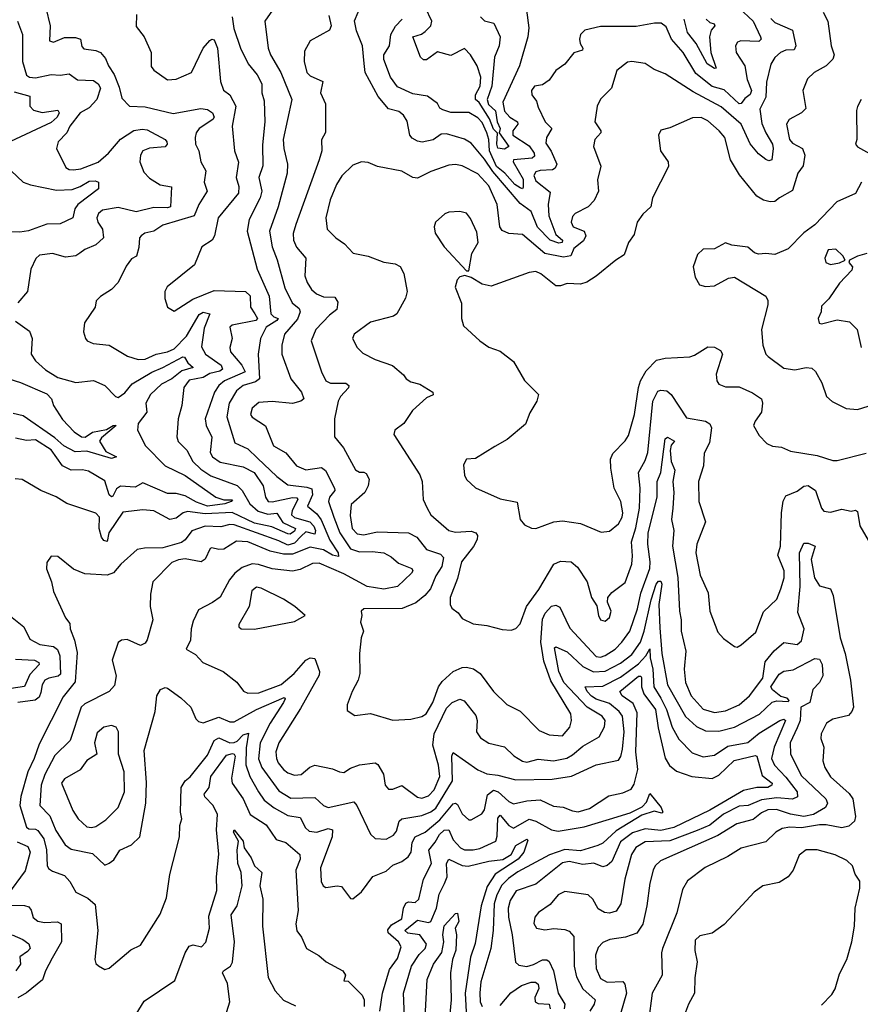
# Model space of a CAD drawing. Extents: x 1268547 to 1425625, y 515768 to 616754.
# Tile 491 of 507: x 1395134 to 1398898, y 594065 to 598472. Entities that reach past the tile are written whole.
import ezdxf

# ---------------------------------------------------------------- set-up
doc = ezdxf.new("R2010")
doc.units = 0

msp = doc.modelspace()

# ---------------------------------------------------------------- linework, layer by layer
at = {"layer": '0CON10XD'}
for points in [[(1398354.5, 598525), (1398418.9, 598465), (1398451.9, 598395), (1398454.2, 598385), (1398443.3, 598375), (1398362.9, 598377.1), (1398348.5, 598371.5), (1398339.2, 598355), (1398342.5, 598325), (1398381.6, 598265), (1398392, 598205), (1398411.2, 598155), (1398405, 598136.6), (1398380.9, 598119.1), (1398365, 598096.4), (1398355, 598095.9), (1398288.5, 598158.5), (1398235, 598172.6), (1398161.6, 598231.6), (1398105, 598325.3), (1398053.2, 598385), (1398029.4, 598439.4), (1398006.9, 598456.9), (1397977.1, 598457.1), (1397895, 598440.9), (1397735, 598441.9), (1397665, 598424.4), (1397645, 598406.2), (1397641.4, 598385), (1397644.2, 598365), (1397655.8, 598345), (1397653.8, 598336.2), (1397615, 598324.2), (1397575, 598272.9), (1397535, 598244), (1397505, 598200.8), (1397475, 598180), (1397438.8, 598175), (1397425.7, 598155), (1397427.1, 598135), (1397447.9, 598107.9), (1397455, 598080), (1397486.7, 598015), (1397516.2, 597985), (1397492.2, 597945), (1397489.3, 597919.3), (1397513.6, 597883.6), (1397539.3, 597825), (1397532.4, 597807.6), (1397519.8, 597800.2), (1397465, 597797.4), (1397445, 597790.5), (1397436.2, 597775), (1397445, 597751.2), (1397509.9, 597699.9), (1397500.4, 597645), (1397504.1, 597594.1), (1397535, 597510.7), (1397564.4, 597485), (1397563.1, 597475), (1397548.4, 597471.6), (1397509, 597485), (1397453.3, 597543.3), (1397423.9, 597613.9), (1397375, 597648.6), (1397252.6, 597792.6), (1397215, 597848), (1397155, 597919.3), (1397125, 597936.6), (1397045, 597961.5), (1397020.5, 597959.5), (1396985, 597934.5), (1396936, 597924), (1396915, 597927.7), (1396891.2, 597941.2), (1396880.9, 597955), (1396868.3, 598018.3), (1396853.1, 598045), (1396831.3, 598061.3), (1396785, 598073.1), (1396738.5, 598128.5), (1396680.8, 598235), (1396676.3, 598276.3), (1396669.3, 598355), (1396641.5, 598421.5), (1396633.3, 598466.7), (1396682.9, 598585)], [(1395250.5, 598525), (1395270.3, 598445), (1395267.8, 598377.8), (1395285, 598371.5), (1395335, 598392.9), (1395383, 598393), (1395405.6, 598385), (1395412.5, 598352.5), (1395421.2, 598341.2), (1395475, 598334.3), (1395495.5, 598325.5), (1395518.8, 598298.8), (1395531.8, 598265), (1395557.3, 598227.3), (1395580, 598170), (1395591.3, 598121.3), (1395625.6, 598085.6), (1395695, 598082.2), (1395821.7, 598051.7), (1395945, 598074.9), (1395975, 598069.6), (1395996.5, 598055), (1396004.8, 598035), (1395998.5, 598025), (1395937.2, 597985), (1395923.8, 597965), (1395919.8, 597945), (1395920.9, 597915), (1395935.5, 597885), (1395944.6, 597835), (1395967.1, 597795), (1395960.3, 597745), (1395974, 597705), (1395935.3, 597645), (1395915, 597594.7), (1395775, 597551.6), (1395734.3, 597525.7), (1395693.8, 597516.2), (1395677.1, 597505), (1395670, 597495), (1395668, 597452), (1395656.9, 597413.1), (1395635, 597401.2), (1395611.1, 597368.9), (1395574.2, 597295), (1395545.6, 597264.4), (1395495, 597233.1), (1395476.8, 597213.2), (1395472, 597185), (1395424.2, 597115), (1395420, 597075), (1395428, 597045), (1395436.2, 597035), (1395463.1, 597023.1), (1395535, 597015.3), (1395616.2, 596966.2), (1395665, 596950.5), (1395695, 596952.9), (1395744.8, 596975.2), (1395795, 596985.1), (1395825, 596998), (1395881.2, 597055), (1395937, 597153), (1395955, 597162.1), (1395985.5, 597155.5), (1395959.5, 597090.5), (1395948.1, 597008.1), (1395965.5, 596975.5), (1396035.6, 596925), (1396042.3, 596907.7), (1396030.8, 596899.2), (1395985, 596888.4), (1395955, 596870.6), (1395892.3, 596857.7), (1395869.1, 596825), (1395860.3, 596745), (1395844.2, 596685), (1395837.7, 596605), (1395843.9, 596583.9), (1395882.7, 596545), (1395909.5, 596495), (1395945, 596459.8), (1395990.5, 596430.5), (1396107.6, 596387.6), (1396130.6, 596365), (1396164.3, 596305), (1396201.8, 596271.8), (1396245, 596258.4), (1396285, 596263.1), (1396311.9, 596221.9), (1396368.3, 596195), (1396365, 596182.6), (1396345, 596169), (1396335, 596170.7), (1396262.4, 596202.4), (1396185, 596218.4), (1396085, 596266.2), (1395965, 596260.1), (1395885, 596271.2), (1395865.2, 596264.8), (1395835, 596241.3), (1395805.9, 596234.1), (1395735, 596273.9), (1395685, 596277.4), (1395595, 596268), (1395533.3, 596175), (1395525, 596136.9), (1395510.2, 596140.2), (1395500.4, 596155), (1395490.4, 596195), (1395491.5, 596245), (1395475, 596262.5), (1395345, 596306), (1395296.9, 596336.9), (1395229.2, 596365), (1395145, 596413.6), (1395113.7, 596416.3)], [(1397197, 598485), (1397215, 598466.2), (1397256.4, 598456.4), (1397285.4, 598395), (1397281.2, 598355), (1397260.2, 598305), (1397247.5, 598175), (1397227.8, 598115), (1397232.5, 598092.5), (1397265, 598063.3), (1397271.8, 598015), (1397285.5, 597985), (1397281.2, 597965), (1397323.9, 597905), (1397305, 597892.6), (1397275, 597897.6), (1397270.6, 597915), (1397273.9, 597963.9), (1397255, 597981.8), (1397237.8, 598027.8), (1397190.8, 598100.8), (1397175.1, 598115.1), (1397175.1, 598135), (1397195.6, 598175), (1397198.2, 598215), (1397183, 598265), (1397152.2, 598315), (1397125, 598342.5), (1397065, 598311.1), (1397005, 598328.8), (1396955, 598291.6), (1396941.7, 598291.7), (1396928.8, 598305), (1396894.4, 598395), (1396933.1, 598406.9), (1396950.3, 598419.7), (1396974.6, 598445), (1396979.1, 598465), (1396950.4, 598525)], [(1395656.9, 598495), (1395655, 598441.2), (1395691.2, 598395), (1395721.9, 598325), (1395722.8, 598262.8), (1395735, 598246), (1395795, 598202.5), (1395835, 598205.5), (1395903.3, 598235), (1395955, 598343.8), (1395985, 598378.5), (1395995, 598384.5), (1396005, 598381.9), (1396019.1, 598345), (1396032.9, 598195), (1396047.1, 598157.1), (1396075.3, 598135.3), (1396101.3, 598085), (1396084.6, 597995), (1396095.4, 597885), (1396114, 597834), (1396103.9, 597765), (1396115.4, 597724.6), (1396114, 597695), (1396023.1, 597585), (1396005.5, 597505), (1395995.6, 597485), (1395950, 597455), (1395916, 597374), (1395793.6, 597276.4), (1395784.1, 597255), (1395783.4, 597223.4), (1395795.5, 597185.5), (1395825, 597168), (1395908.7, 597221.3), (1396005, 597259.7), (1396145, 597256), (1396166.1, 597236.1), (1396167.1, 597185), (1396186.6, 597155), (1396198.5, 597135), (1396190.9, 597125), (1396085.7, 597104.3), (1396074.2, 597095), (1396084.6, 597044.6), (1396075.4, 597005), (1396077.5, 596985), (1396129.1, 596925), (1396143.4, 596895), (1396050.5, 596855), (1396025.7, 596834.3), (1396005.9, 596804.1), (1395964.2, 596685), (1395968.8, 596655), (1395993.9, 596603.9), (1395987.4, 596535), (1395997.2, 596515), (1396031.9, 596491.9), (1396135, 596470), (1396183.1, 596445), (1396224.3, 596385), (1396234.3, 596334.3), (1396245.8, 596315.8), (1396265, 596313.3), (1396355, 596333.1), (1396375, 596332.3), (1396379.3, 596325), (1396354, 596275), (1396351.1, 596255), (1396365, 596243.2), (1396433.3, 596225), (1396451.1, 596205), (1396458.7, 596185), (1396455, 596168.9), (1396415, 596179.4), (1396395, 596160.3), (1396365, 596128.1), (1396335, 596119.2), (1396295, 596138.8), (1396095, 596210.5), (1396075, 596212.9), (1396035, 596201.8), (1395965, 596204.8), (1395905, 596184.2), (1395875, 596143.8), (1395857.9, 596132.1), (1395775, 596108.1), (1395693.3, 596106.7), (1395660, 596100), (1395586.9, 596035), (1395553.7, 595996.3), (1395525, 595985.5), (1395425, 595991.9), (1395375, 596012.2), (1395305, 596068.6), (1395275, 596070), (1395255, 596042.5), (1395253.2, 596013.2), (1395275.8, 595955), (1395285, 595912.5), (1395339.4, 595795), (1395358.8, 595768.8), (1395360.4, 595745), (1395380, 595695), (1395390.6, 595639.4), (1395382.6, 595507.4), (1395328.3, 595441.7), (1395220.7, 595229.3), (1395198.9, 595165), (1395170, 595105), (1395139, 594995), (1395135.2, 594955), (1395165, 594857.8), (1395175, 594850.6), (1395205, 594849.3), (1395215, 594843.2), (1395242.1, 594805), (1395253.5, 594756.5), (1395256.2, 594686.2), (1395262.8, 594672.8), (1395280.6, 594660.6), (1395335, 594641.1), (1395358.1, 594615), (1395385, 594567.1), (1395439.1, 594539.1), (1395471.2, 594511.2), (1395484.1, 594395), (1395470.6, 594265), (1395475, 594247.5), (1395486.7, 594236.7), (1395515, 594220), (1395535, 594226.7), (1395630.9, 594309.1), (1395675, 594330), (1395762.2, 594467.8), (1395791.7, 594541.7), (1395806.5, 594645), (1395848.9, 594815), (1395850.8, 594865), (1395859.2, 594895), (1395854.2, 594925), (1395856.7, 595035), (1395874.4, 595065), (1395896.7, 595083.2), (1395975, 595180), (1396005, 595245.3), (1396025, 595257), (1396075, 595235.2), (1396095, 595235.9), (1396108, 595242), (1396135, 595271.6), (1396159, 595279), (1396147.7, 595212.3), (1396146.2, 595136.2), (1396164.9, 595084.9), (1396203.4, 595015)], [(1396085.2, 598485), (1396093, 598433), (1396123.3, 598345), (1396156.4, 598275), (1396197.6, 598225), (1396217.5, 598185), (1396218.4, 598145), (1396229, 598109), (1396231.6, 598015), (1396221.5, 597911.5), (1396222.3, 597817.7), (1396204.2, 597765), (1396218.4, 597705), (1396210, 597675), (1396161.7, 597578.3), (1396151.8, 597525), (1396197.5, 597355), (1396251.2, 597235), (1396258.1, 597155), (1396271.8, 597141.8), (1396290.8, 597135), (1396285.7, 597125), (1396238.1, 597095), (1396212.2, 597045), (1396202.2, 596975), (1396208.1, 596865), (1396189.3, 596850.7), (1396134.6, 596835), (1396105, 596810.3), (1396072.5, 596755), (1396062, 596695), (1396097.4, 596577.4), (1396155, 596551.4), (1396199.1, 596509.1), (1396285, 596427.4), (1396335, 596389.2), (1396419.8, 596379.8), (1396441.5, 596371.5), (1396444.9, 596345), (1396423.3, 596295), (1396465, 596259.6), (1396483.7, 596233.7), (1396522.8, 596142.8), (1396559.4, 596085), (1396560.9, 596069.1), (1396535, 596074.6), (1396495, 596099.7), (1396435, 596111), (1396355, 596079.9), (1396315, 596080.1), (1396255, 596093.7), (1396155, 596135.5), (1396105, 596137.4), (1396048.3, 596101.7), (1396025, 596100.4), (1395995, 596108.6), (1395986.7, 596105), (1395965, 596057.1), (1395946.2, 596045), (1395875, 596058), (1395845, 596054), (1395815, 596041.6), (1395729.5, 595955), (1395719.8, 595899.8), (1395718.5, 595845), (1395729.5, 595785), (1395705, 595696.2), (1395695, 595681.2), (1395675, 595671.2), (1395615, 595697.9), (1395590, 595695), (1395575.5, 595684.5), (1395548.5, 595605), (1395565.4, 595535), (1395558.9, 595491.1), (1395535, 595464.6), (1395425, 595409.7), (1395409.3, 595395), (1395360.5, 595245), (1395291.5, 595178.5), (1395246.2, 595093.8), (1395230, 595045), (1395223.5, 594955), (1395269, 594909), (1395295, 594842.2), (1395338, 594778), (1395365, 594758.9), (1395459.7, 594739.8), (1395515, 594688), (1395535, 594695.7), (1395555, 594710.8), (1395582, 594755), (1395635, 594778.8), (1395671.4, 594815), (1395698.2, 594965), (1395702.3, 595057.7), (1395691.3, 595201.3), (1395740, 595375), (1395748.7, 595445), (1395765, 595474.4), (1395785, 595482.5), (1395795, 595479.2), (1395855, 595436.7), (1395900, 595395), (1395922.3, 595342.3), (1395935, 595330.8), (1395955, 595325.3), (1396025, 595349.3), (1396075, 595328.6), (1396095, 595329.5), (1396195, 595383.8), (1396317.5, 595437.5), (1396322.1, 595432.1), (1396315.9, 595415), (1396255, 595323.4), (1396210.6, 595235), (1396203, 595163), (1396218.3, 595125), (1396295, 595020), (1396347.8, 594987.8), (1396455, 594990.4), (1396495, 594954.4), (1396515, 594946.2), (1396630.4, 594970.4), (1396643.6, 594955), (1396705, 594825.7), (1396726.2, 594806.2), (1396775, 594803.2), (1396808.2, 594821.8), (1396820.9, 594839.1), (1396833.7, 594885), (1396845, 594895.4), (1396935, 594910.5), (1396975, 594926.2), (1396997.4, 594942.6), (1397072.5, 595065), (1397069.6, 595175), (1397075, 595191.9), (1397185, 595113.8), (1397225, 595096.4), (1397275, 595091), (1397355, 595069.8), (1397517.9, 595072.1), (1397604.4, 595085.6), (1397715, 595135.9), (1397815, 595157.5), (1397826.5, 595173.5), (1397834, 595206), (1397840.3, 595285), (1397833, 595355), (1397819, 595375), (1397775, 595411.1), (1397715, 595431.1), (1397695, 595443.6), (1397674.8, 595465), (1397665.7, 595485), (1397745, 595489.3), (1397825, 595528.3), (1397905, 595589.4), (1397937.2, 595625), (1397955, 595655.4), (1397957.2, 595615), (1397969, 595565), (1397973.5, 595485), (1398004.8, 595435), (1398031, 595385), (1398055, 595304.5), (1398085, 595252.1), (1398145, 595190), (1398195, 595172.6), (1398245, 595180.3), (1398305, 595220.5), (1398395, 595237), (1398445, 595278.4), (1398537.5, 595335), (1398555, 595341.5), (1398563.6, 595335), (1398512.4, 595215), (1398501.2, 595165), (1398513.8, 595135), (1398565, 595082.1), (1398616.1, 595015), (1398616.2, 594993.8), (1398595, 594982.9), (1398525, 594988.6), (1398455, 594980.6), (1398395.4, 594954.6), (1398355, 594951.9), (1398285, 594915.1), (1398225, 594867.2), (1398167.6, 594842.4)], [(1396265.6, 598515), (1396231.8, 598465), (1396246.1, 598345), (1396256.9, 598315), (1396303.5, 598235), (1396352.1, 598115), (1396313.8, 597935), (1396316.2, 597895), (1396332.5, 597825), (1396332.1, 597785), (1396291.8, 597635), (1396252.6, 597525), (1396264.8, 597454.8), (1396287.2, 597397.2), (1396321.5, 597271.5), (1396354, 597204), (1396385, 597179.1), (1396390.4, 597165), (1396377.8, 597132.2), (1396319.2, 597065), (1396307.8, 597015), (1396307.2, 596975), (1396348.6, 596865), (1396395.4, 596805), (1396406, 596775), (1396393.3, 596765), (1396355, 596753.5), (1396265, 596763.5), (1396205, 596758.6), (1396175, 596732.5), (1396167.5, 596705), (1396175, 596692.5), (1396233.9, 596653.9), (1396270.8, 596565), (1396325, 596533.5), (1396372.7, 596475), (1396415, 596457.5), (1396485, 596467.1), (1396504, 596454), (1396543.8, 596375), (1396545.3, 596365), (1396521.8, 596335), (1396516.4, 596315), (1396540.7, 596245), (1396568, 596175), (1396615, 596104.1), (1396655, 596089.8), (1396712.2, 596092.2), (1396765, 596085.3), (1396798, 596068), (1396829.7, 596039.7), (1396890, 596015), (1396894.4, 596005), (1396887.8, 595995), (1396825.5, 595935), (1396765, 595922.4), (1396689.4, 595935), (1396585, 595991.1), (1396475, 596039.3), (1396445, 596037.4), (1396389.2, 596010.9), (1396355, 596002.8), (1396265, 596013.5), (1396203.9, 596033.9), (1396175, 596036), (1396130.7, 596019.3), (1396097.8, 595995), (1396074.1, 595965), (1396032.2, 595887.8), (1395997.5, 595862.5), (1395935, 595830), (1395910.8, 595779.2), (1395901.2, 595745), (1395898.5, 595695), (1395878.8, 595655), (1395920.8, 595630.8), (1395954, 595594), (1396045.7, 595555), (1396106.3, 595506.3), (1396136.3, 595466.3), (1396155, 595457.2), (1396205, 595458.4), (1396305, 595495.6), (1396362.9, 595545), (1396414.5, 595605), (1396435, 595615.4), (1396455, 595612.5), (1396476.9, 595555), (1396475, 595538), (1396391.1, 595388.9), (1396294.2, 595235.8), (1396281.5, 595195), (1396283.9, 595165), (1396291.4, 595145), (1396315, 595116.3), (1396335, 595100.7), (1396365, 595089.7), (1396395, 595093.5), (1396433.4, 595126.6), (1396455, 595134.6), (1396535, 595118.8), (1396566.2, 595105), (1396585, 595102.5), (1396615, 595121.5), (1396655, 595136.2), (1396725.5, 595145.5), (1396737.5, 595137.5), (1396763.1, 595095), (1396770, 595045), (1396785, 595028.2), (1396805, 595027.1), (1396845, 595044.6), (1396915, 594991.6), (1396935, 594986.7), (1396965, 594997.5), (1396989.8, 595025), (1397015.6, 595085), (1397008.9, 595135), (1396983.8, 595225), (1396990, 595275), (1397045, 595389.7), (1397070.8, 595415), (1397105, 595430.4), (1397123.5, 595423.5), (1397177, 595357), (1397181.9, 595335), (1397179.7, 595285), (1397196.7, 595256.7), (1397235, 595233.1), (1397305, 595217.9), (1397346.2, 595176.2), (1397385, 595152.5), (1397405, 595149), (1397455, 595161.8), (1397525, 595154.3), (1397583.5, 595166.5), (1397609.2, 595180.8), (1397655, 595220.3), (1397728.7, 595261.3), (1397753.1, 595306.9), (1397755.7, 595335), (1397741.8, 595355), (1397675, 595394.3), (1397571, 595505), (1397547.6, 595555), (1397529.5, 595660.5), (1397535, 595665.4), (1397585, 595643.1), (1397655, 595576.7), (1397702.7, 595552.7), (1397755, 595556.4), (1397825, 595592.1), (1397875, 595630.4), (1397913.3, 595685), (1397930.4, 595735), (1397961.3, 595875), (1397983.4, 595945), (1397995, 595958.6), (1398005, 595958.5), (1398008.8, 595945), (1397996.2, 595853.8), (1398000.2, 595749.8), (1398009.2, 595635), (1398034.4, 595495), (1398115, 595352.4), (1398165, 595307.9), (1398205, 595289.5), (1398265, 595287.7), (1398335, 595305.7), (1398447.2, 595362.8), (1398503.2, 595416.8), (1398525, 595423.5), (1398575, 595420.6), (1398578.9, 595425), (1398570.6, 595435), (1398542.4, 595442.4), (1398505, 595472.3), (1398497.6, 595485), (1398535, 595542.9), (1398555, 595555.2), (1398597.6, 595562.4), (1398695, 595612.5), (1398715, 595610), (1398727.1, 595585), (1398730.5, 595535), (1398715, 595505.7), (1398686.2, 595473.8), (1398671.6, 595415), (1398632.1, 595395), (1398629.6, 595335), (1398615, 595301.5)], [(1396518.8, 598491.2), (1396528, 598445), (1396521.2, 598425), (1396435, 598378), (1396408.8, 598331.2), (1396407.1, 598285), (1396419.6, 598235), (1396435, 598220.8), (1396491.4, 598195), (1396481.5, 598145), (1396503.2, 598095), (1396502.7, 597967.3), (1396485.7, 597934.3), (1396486.7, 597885), (1396474.4, 597845), (1396369.7, 597555), (1396358.4, 597515), (1396359.7, 597485), (1396374, 597454), (1396414.6, 597405), (1396410.4, 597325), (1396421.1, 597295), (1396441.1, 597265), (1396463.3, 597245), (1396495, 597232), (1396545, 597229.6), (1396557.8, 597207.8), (1396553.3, 597175), (1396520.6, 597149.4), (1396460.4, 597085), (1396439.1, 597035), (1396485.4, 596895), (1396505, 596855.7), (1396525.4, 596845.4), (1396594.7, 596844.7), (1396608.1, 596835), (1396606, 596824), (1396569.7, 596785), (1396560, 596765), (1396544.1, 596685), (1396543.3, 596605), (1396584.5, 596555), (1396637.6, 596457.6), (1396655, 596446), (1396675, 596447.1), (1396685, 596441.4), (1396698.9, 596415), (1396694.6, 596385), (1396679.2, 596355), (1396618.4, 596301.6), (1396613, 596253), (1396623, 596195), (1396645, 596170), (1396675, 596165.8), (1396735, 596180.2), (1396875.2, 596175.2), (1396912.1, 596155), (1396955, 596100.4), (1397018.9, 596078.9), (1397031.2, 596065), (1397024.8, 596025), (1396997.5, 595982.5), (1396973.3, 595925), (1396948.6, 595895), (1396908.5, 595861.5), (1396846.2, 595836.2), (1396675, 595835.6), (1396662.5, 595825), (1396666.2, 595805), (1396660, 595775), (1396672.9, 595735), (1396663.6, 595705), (1396655.8, 595635), (1396657.1, 595545), (1396650, 595515), (1396622.9, 595465), (1396600, 595405), (1396600.5, 595380.5), (1396635, 595358), (1396705, 595366.9), (1396805, 595336.2), (1396885, 595340.4), (1396935, 595352.6), (1396953.5, 595365), (1396983.7, 595415), (1397008.9, 595485), (1397025, 595510), (1397075, 595554.7), (1397115, 595572), (1397135, 595574.1), (1397166.5, 595566.5), (1397195.6, 595545.6), (1397256, 595465), (1397315, 595407.1), (1397375, 595377.1), (1397460.5, 595290.5), (1397505, 595271.2), (1397565, 595266.2), (1397596.9, 595305), (1397604.2, 595335), (1397602.1, 595365), (1397512, 595512), (1397481.2, 595601.2), (1397467.6, 595685), (1397475, 595789.2), (1397487.5, 595815), (1397515, 595846.8), (1397535, 595851.8), (1397552.6, 595842.6), (1397579.4, 595785), (1397597.7, 595747.7), (1397715, 595621.9), (1397735, 595618.2), (1397755, 595625.7), (1397799.7, 595655), (1397830.9, 595685), (1397866, 595735), (1397900.4, 595835), (1397915.1, 595905), (1397955.7, 596015), (1397957.8, 596045), (1397946.3, 596125), (1397948.5, 596175), (1397988.9, 596335), (1397988.1, 596405), (1398004.5, 596445.5), (1398025, 596596.2), (1398035, 596603.5), (1398066.7, 596585), (1398051.9, 596568.1), (1398047, 596543), (1398051.2, 596495), (1398067.6, 596455), (1398058.5, 596405), (1398063.6, 596355), (1398058.4, 596285), (1398052.3, 596235), (1398062.8, 596185), (1398056.6, 596115), (1398081.3, 595975), (1398088, 595825), (1398096.6, 595785), (1398095.4, 595734.6), (1398116.6, 595645), (1398109.7, 595565), (1398115.7, 595505), (1398140.3, 595445), (1398195, 595385.3), (1398245, 595371), (1398295, 595378.6), (1398355, 595404.8), (1398401.9, 595445), (1398461.7, 595525), (1398472.6, 595597.4), (1398512.9, 595647.1), (1398555, 595683.9), (1398615, 595674.6), (1398635, 595691.9), (1398646.5, 595745), (1398618.4, 595818.4), (1398628.5, 595935), (1398626.6, 596085), (1398645, 596128.6), (1398665, 596128.2), (1398695.5, 596115.5), (1398677.4, 596055), (1398693.7, 595973.7), (1398715, 595938.1), (1398764.4, 595924.4), (1398777.1, 595895), (1398807.5, 595705), (1398830.6, 595635), (1398854.7, 595515), (1398867.5, 595395), (1398860.5, 595375), (1398845, 595357.8), (1398775, 595340.6), (1398746.2, 595323.8), (1398723.5, 595275), (1398721.1, 595255), (1398734.5, 595215), (1398730, 595155), (1398738.8, 595125), (1398765, 595082.9), (1398848.1, 595008.1), (1398864.1, 594985), (1398876.9, 594905), (1398871.5, 594885), (1398847.5, 594862.5), (1398815, 594854.8), (1398745, 594868), (1398715, 594867.7), (1398635, 594853.9), (1398583, 594857), (1398547.8, 594852.2), (1398520.6, 594835), (1398475, 594791.3), (1398365, 594763.4), (1398305, 594725.8), (1398202.8, 594677.2), (1398125, 594617.5), (1398101.5, 594578.5), (1398076.1, 594473.9), (1398012.5, 594315), (1398007.9, 594295), (1398011.5, 594195), (1397965.8, 594115), (1397949.6, 593989.6)], [(1398497.8, 598477.8), (1398515, 598459.3), (1398595.2, 598425.2), (1398609.6, 598355), (1398602.5, 598337.5), (1398565, 598335.8), (1398540.4, 598325), (1398515, 598302.9), (1398496.8, 598273.2), (1398478.2, 598191.8), (1398475.6, 598125), (1398448.8, 598071.2), (1398457.4, 598007.4), (1398475, 597965.6), (1398504.5, 597915), (1398508.2, 597895), (1398502, 597845), (1398489.3, 597840.7), (1398475, 597845.5), (1398441.6, 597871.6), (1398405.7, 597915.7), (1398364.8, 598005), (1398275, 598081.2), (1398149.1, 598149.1), (1398025, 598229.4), (1397975, 598249.2), (1397935, 598275.8), (1397875, 598285.6), (1397855, 598281.4), (1397807.8, 598245), (1397783.4, 598165), (1397735, 598115.7), (1397720.4, 598085), (1397710, 598015), (1397736.9, 597975), (1397735.6, 597965), (1397710, 597935), (1397703.3, 597905), (1397735.8, 597815.8), (1397721.9, 597755), (1397726.4, 597705), (1397707.1, 597662.9), (1397679.4, 597635), (1397622, 597605), (1397608.9, 597591.1), (1397604, 597565), (1397612.5, 597545), (1397661.5, 597525), (1397669.5, 597505), (1397658.1, 597481.9), (1397615, 597448.2), (1397601.7, 597415), (1397568.6, 597408.6), (1397485, 597425.2), (1397385, 597510), (1397325, 597514.3), (1397295, 597528), (1397284.5, 597545), (1397272.4, 597645), (1397235, 597728.2), (1397185, 597781.8), (1397115, 597817.3), (1397085, 597824), (1397055, 597821.1), (1396975, 597793.2), (1396915, 597762.2), (1396895, 597766), (1396845, 597794.6), (1396735.8, 597814.2), (1396695, 597833.1), (1396665, 597835.7), (1396625, 597820.6), (1396576.9, 597773.1), (1396552, 597735), (1396524.6, 597665), (1396505.5, 597585), (1396510.6, 597535), (1396550, 597495), (1396588.3, 597468.3), (1396626.9, 597426.9), (1396695, 597412.9), (1396765, 597387.1), (1396815, 597379.7), (1396837.3, 597367.3), (1396854.5, 597335.5), (1396868.5, 597255), (1396861.5, 597225), (1396823.1, 597155), (1396808, 597145), (1396705, 597118.2), (1396632, 597065), (1396623.8, 597045), (1396645.6, 597005), (1396669.8, 596979.8), (1396725, 596950.4), (1396804, 596924), (1396852.7, 596882.7), (1396865, 596863.8), (1396885, 596851.2), (1396925, 596840), (1396983.3, 596805), (1396985, 596793.3), (1396955, 596780), (1396892.3, 596722.3), (1396854.3, 596665), (1396813.8, 596635), (1396810, 596615), (1396925.6, 596435), (1396936.7, 596405), (1396940, 596325), (1396959.2, 596285), (1396975.6, 596255), (1397055.9, 596185.9), (1397085, 596178.4), (1397155, 596182.9), (1397175.8, 596175.8), (1397183.2, 596163.2), (1397182.4, 596145), (1397165.4, 596114.6), (1397112.8, 596045), (1397095, 595971.2), (1397060.8, 595885), (1397061.6, 595855), (1397068.5, 595838.5), (1397096.7, 595816.7), (1397115, 595792.3), (1397165, 595768), (1397225, 595760), (1397295, 595741.8), (1397335, 595740), (1397355, 595747.1), (1397375, 595767.1), (1397403.2, 595845), (1397458.1, 595921.9), (1397525.9, 596034.1), (1397555, 596047.5), (1397603.1, 596045), (1397631.1, 596021.1), (1397674.7, 595955), (1397694.5, 595885), (1397718.1, 595848.1), (1397725.7, 595805), (1397735, 595786.2), (1397755, 595780), (1397775, 595796), (1397782.5, 595825), (1397765.8, 595865), (1397767.5, 595885), (1397785, 595907.5), (1397845, 595952.9), (1397874.6, 596035), (1397878.3, 596071.7), (1397873, 596135), (1397893.1, 596196.9), (1397910, 596285), (1397913, 596375), (1397904.2, 596445), (1397935, 596498.9), (1397946.8, 596535), (1397968.9, 596765), (1397991.3, 596808.7), (1398005, 596813.8), (1398031.2, 596811.2), (1398051.8, 596795), (1398119.5, 596689.5), (1398205, 596674.7), (1398223.7, 596663.7), (1398232, 596645), (1398222.7, 596577.3), (1398198.8, 596531.2), (1398195.6, 596475), (1398173.4, 596405), (1398175.4, 596315), (1398204.3, 596225), (1398166.2, 596125), (1398162.2, 596085), (1398181.3, 595985), (1398216.7, 595906.7), (1398224.6, 595825), (1398260, 595730), (1398285, 595702), (1398335, 595666.7), (1398346.4, 595663.6), (1398365, 595673.3), (1398430.3, 595729.7), (1398465, 595821.4), (1398525, 595878.6), (1398542.5, 595925), (1398557, 595973), (1398557, 596005), (1398528.4, 596075), (1398540.5, 596115), (1398545.3, 596265), (1398553, 596317), (1398565, 596341.1), (1398615, 596361.2), (1398645, 596384.5), (1398665, 596387.1), (1398697.1, 596365), (1398725, 596286), (1398735, 596272.2), (1398765, 596267.9), (1398815, 596281.1), (1398857.7, 596272.3), (1398876.1, 596276.1), (1398885, 596270), (1398896.8, 596206.8), (1398944.4, 596125)], [(1397402.9, 598515), (1397413.3, 598435), (1397408.7, 598395), (1397372.6, 598265), (1397297.7, 598102.3), (1397305, 598062.5), (1397328.8, 598035), (1397363.2, 598015), (1397364.7, 598005), (1397341.9, 597975), (1397341.7, 597955), (1397415, 597908), (1397438, 597875), (1397438.6, 597861.4), (1397428.5, 597851.5), (1397344.8, 597845), (1397344.1, 597835), (1397387.7, 597757.7), (1397387.9, 597722.1), (1397385, 597715.6), (1397375, 597719.1), (1397350.7, 597735), (1397305.7, 597785.7), (1397269.1, 597815), (1397237.5, 597885), (1397234.7, 597935), (1397225, 597966.2), (1397205, 598011.2), (1397185, 598032.8), (1397145, 598057), (1397065, 598056), (1397028.2, 598068.2), (1397015.6, 598075.6), (1397005, 598096.9), (1396959.9, 598129.9), (1396895, 598139.4), (1396825, 598171.6), (1396795, 598214.2), (1396764.5, 598294.5), (1396764.4, 598315), (1396790, 598355), (1396796.2, 598405), (1396817.4, 598442.6), (1396847.3, 598475)], [(1398732.2, 598505), (1398752.5, 598465), (1398768.2, 598355), (1398780.4, 598315), (1398774.5, 598295), (1398745.2, 598264.8), (1398692.2, 598235), (1398662.4, 598207.6), (1398640.7, 598155), (1398654.4, 598075), (1398635.2, 598054.8), (1398580, 598025), (1398568.4, 598005), (1398581.5, 597935), (1398595, 597920), (1398639.6, 597895), (1398650.4, 597865), (1398641.7, 597818.3), (1398617.9, 597785), (1398595, 597706.9), (1398535.6, 597675), (1398515, 597657.5), (1398495, 597656.4), (1398464, 597664), (1398435, 597682.2), (1398357.2, 597777.2), (1398316.7, 597845), (1398291.1, 597945), (1398266.5, 597975), (1398215, 598019.1), (1398185, 598033.5), (1398146.7, 598033.3), (1398045, 597988), (1398005, 597978), (1397994.3, 597955), (1398003.1, 597885), (1398037.1, 597835), (1398040, 597815), (1397968.1, 597675), (1397960, 597635), (1397925, 597602), (1397899.2, 597565), (1397885, 597510), (1397859.4, 597475), (1397840.7, 597419.3), (1397804.1, 597395.9), (1397715, 597323.8), (1397673.4, 597296.6), (1397645, 597287.9), (1397585, 597290.5), (1397555, 597280.5), (1397535, 597281.1), (1397468.1, 597335), (1397445, 597344.5), (1397415, 597340.5), (1397245, 597279.2), (1397205, 597287.5), (1397155, 597317.5), (1397126.7, 597326.7), (1397105, 597321.2), (1397092.2, 597307.8), (1397084.4, 597275), (1397112.7, 597202.7), (1397112.9, 597135), (1397121.3, 597101.3), (1397194.5, 597034.5), (1397235, 597006), (1397285, 596988), (1397345, 596941.4), (1397395, 596856.2), (1397457.5, 596795), (1397450, 596765), (1397418.3, 596711.7), (1397398.6, 596661.4), (1397317.1, 596592.9), (1397261.2, 596561.2)], [(1395123.4, 598465), (1395146.7, 598405), (1395146, 598285), (1395164, 598224), (1395178, 598215), (1395205, 598212.2), (1395275, 598226.6), (1395315, 598223.1), (1395355, 598229.4), (1395392.9, 598202.9), (1395465, 598199.3), (1395485.3, 598185), (1395495.2, 598165), (1395479.7, 598115), (1395445, 598077.8), (1395405, 598054.5), (1395358.5, 597995), (1395345.6, 597965), (1395305.5, 597925), (1395298.6, 597895), (1395340.4, 597810.4), (1395355, 597801.5), (1395375, 597799.7), (1395408.1, 597805), (1395485, 597834.4), (1395532.2, 597875), (1395585, 597936.8), (1395645, 597975.6), (1395682.4, 597982.4), (1395705, 597979.3), (1395785, 597936.4), (1395792.9, 597925), (1395794.1, 597915), (1395785, 597902.2), (1395715, 597896.7), (1395685.5, 597885), (1395675.5, 597865), (1395671.5, 597835), (1395689.5, 597789.5), (1395715, 597761.9), (1395762.8, 597732.8), (1395813.2, 597723.2), (1395809.1, 597635), (1395795, 597629.6), (1395735, 597631.2), (1395655, 597612.4), (1395575, 597631.5), (1395505, 597619), (1395486.7, 597605), (1395478.9, 597585), (1395484.1, 597565), (1395505.2, 597535), (1395508.8, 597495), (1395475.2, 597464.8), (1395425, 597443.4), (1395403.7, 597426.3), (1395385, 597414.8), (1395338.5, 597408.5), (1395280, 597425), (1395222.7, 597417.3), (1395206.8, 597403.2), (1395183.3, 597355), (1395168.6, 597255), (1395125.6, 597204.4)], [(1398207.5, 598475), (1398225, 598460), (1398243.9, 598453.9), (1398246, 598445), (1398230.5, 598425), (1398223.3, 598395), (1398229.2, 598325), (1398252.5, 598255), (1398245, 598253.3), (1398212.2, 598275), (1398163.1, 598365), (1398124.8, 598415), (1398109.1, 598475)], [(1395109, 598149), (1395179.6, 598129.6), (1395179.7, 598085), (1395195, 598066.8), (1395235, 598056.3), (1395305, 598066.5), (1395311.1, 598055), (1395301.1, 598035), (1395275, 598012), (1395092.8, 597927.2)], [(1398902.5, 598115), (1398886.1, 598083.9), (1398881.2, 598065), (1398882.5, 597935), (1398876.2, 597915), (1398885, 597902.5), (1398992.8, 597842.8)], [(1395095, 597795.8), (1395149.4, 597745), (1395182.1, 597732.1), (1395299.2, 597709.2), (1395368.5, 597711.5), (1395405, 597724.6), (1395445, 597749), (1395471.1, 597751.1), (1395486.2, 597745), (1395486.9, 597715), (1395394.6, 597645), (1395381.3, 597625), (1395371.9, 597585), (1395315, 597558.1), (1395255, 597557.2), (1395173.3, 597526.7), (1395135, 597520.8), (1395085, 597522.9)], [(1398903.1, 597745), (1398876.1, 597693.9), (1398792.9, 597657.1), (1398695, 597553.5), (1398645, 597517.3), (1398575, 597445.7), (1398515, 597420.4), (1398475, 597425.7), (1398442.7, 597422.7), (1398425, 597428), (1398395, 597454), (1398322.6, 597462.6), (1398295, 597473.8), (1398245, 597446.9), (1398195, 597444.2), (1398168.6, 597421.4), (1398150, 597365), (1398159.1, 597319.1), (1398177.5, 597285), (1398205, 597277.1), (1398245, 597280), (1398308, 597315), (1398335, 597319.1), (1398475, 597233.8), (1398484.4, 597215), (1398483.6, 597195), (1398456.2, 597085), (1398462.2, 597015), (1398475.5, 596975.5), (1398485, 596964.2), (1398555, 596911.8), (1398605, 596904.8), (1398655.3, 596915.3), (1398681.8, 596911.8), (1398697.7, 596897.7), (1398726.3, 596846.3), (1398746.7, 596785), (1398772.9, 596762.9), (1398835, 596730.9), (1398885, 596727.5), (1399005, 596764.6)], [(1397145, 597347.5), (1397158.2, 597425), (1397186.7, 597475), (1397181.1, 597521.1), (1397152.8, 597582.8), (1397135, 597605.8), (1397105, 597613.1), (1397055, 597610.6), (1397037.6, 597602.4), (1396996, 597565), (1396989.2, 597545), (1396995, 597516.7), (1397035, 597455.6), (1397135, 597347.5), (1397145, 597347.5)], [(1398927.5, 597425), (1398885, 597413.3), (1398850, 597395), (1398847.5, 597385), (1398863.8, 597365), (1398859.7, 597350.3), (1398805, 597293.3), (1398757.3, 597222.7), (1398725, 597190), (1398723.3, 597165), (1398710, 597135), (1398713.6, 597113.6), (1398725, 597111.2), (1398795, 597128.6), (1398849.5, 597119.5), (1398884.5, 597085), (1398902.2, 597005)], [(1398765, 597376), (1398805, 597383.3), (1398830, 597395), (1398820, 597415), (1398788.8, 597445), (1398755, 597442.5), (1398738.6, 597405), (1398743.8, 597385), (1398765, 597376)], [(1395115, 597121.9), (1395177.5, 597077.5), (1395189.1, 597045), (1395184.5, 596975), (1395205, 596945.6), (1395250, 596905), (1395305, 596869.7), (1395385, 596848.1), (1395465, 596856.7), (1395515, 596834.2), (1395563.3, 596785), (1395575, 596780.8), (1395605, 596801.5), (1395637.9, 596842.1), (1395725, 596894.6), (1395775.5, 596914.5), (1395865, 596963.4), (1395871.3, 596961.3), (1395886.6, 596936.6), (1395910.8, 596915), (1395860.5, 596899.5), (1395815.2, 596864.8), (1395768.9, 596841.1), (1395719.8, 596795), (1395698.9, 596755), (1395702.9, 596715), (1395665, 596664), (1395661.5, 596635), (1395697.5, 596565), (1395785, 596474.4), (1395875, 596431.3), (1396012, 596335), (1396047.3, 596322.7), (1396087.4, 596322.6), (1396081.2, 596315), (1396052.5, 596305), (1395975, 596294.6), (1395925, 596312.8), (1395875, 596340.8), (1395835, 596350.8), (1395795, 596351.2), (1395685, 596398.8), (1395650.2, 596379.8), (1395585, 596384.7), (1395567.3, 596372.7), (1395550.3, 596339.8), (1395545, 596336), (1395534.9, 596344.9), (1395515, 596407.9), (1395441.6, 596451.6), (1395415, 596457.8), (1395365, 596456.2), (1395325, 596474.7), (1395275, 596546.7), (1395205, 596590.8), (1395165, 596588.6), (1395115, 596598.5)], [(1397261.2, 596561.2), (1397175, 596507.5), (1397134.2, 596505), (1397120.9, 596479.1), (1397125, 596433.8), (1397135, 596414.2), (1397175, 596376.7), (1397285, 596326.9), (1397361.7, 596311.7), (1397374.3, 596235), (1397395, 596211.2), (1397425.9, 596195.9), (1397445, 596194), (1397526.4, 596223.6), (1397565, 596228.2), (1397645, 596216.4), (1397738, 596178), (1397775, 596182), (1397815.2, 596214.8), (1397831.4, 596245), (1397834.3, 596265), (1397825.7, 596315), (1397796.2, 596375), (1397780.4, 596465), (1397779.4, 596505), (1397790.3, 596529.7), (1397845, 596586.7), (1397859.6, 596610.4), (1397886.5, 596705), (1397904.8, 596825), (1397914.2, 596855), (1397939.7, 596900.3), (1397985, 596947.7), (1398025, 596957.3), (1398135, 596963.6), (1398155, 596970), (1398215, 597008), (1398245, 597006), (1398271.7, 596991.7), (1398281.4, 596975), (1398252.5, 596885), (1398255.5, 596855.5), (1398265, 596840), (1398295, 596828.9), (1398355, 596828.2), (1398415, 596801.1), (1398455.7, 596775), (1398460.5, 596755), (1398455.4, 596714.6), (1398426.7, 596675), (1398420, 596655), (1398445, 596611.2), (1398480, 596575), (1398505, 596562.5), (1398545, 596558.6), (1398585, 596540), (1398705, 596521.8), (1398775, 596499.4), (1398795, 596499.2), (1398925, 596532.3)], [(1395085, 596863.7), (1395137.8, 596847.8), (1395255, 596796.8), (1395276.2, 596775), (1395284.5, 596744.5), (1395325, 596682.9), (1395377.6, 596627.6), (1395410, 596605), (1395427.3, 596602.7), (1395460, 596625), (1395523.1, 596636.9), (1395552, 596655), (1395565.5, 596655.5), (1395499.5, 596600.5), (1395491.1, 596585), (1395519.8, 596539.8), (1395566.7, 596515), (1395545, 596507.5), (1395435, 596540), (1395382.2, 596537.8)], [(1395382.2, 596537.8), (1395331.6, 596565), (1395291, 596601), (1395149, 596699), (1395105, 596709.6)], [(1396185, 595743.7), (1396365, 595778.1), (1396412.5, 595805), (1396366.2, 595845), (1396315, 595877.8), (1396215, 595928.1), (1396195, 595931.3), (1396173.9, 595915), (1396160.9, 595845), (1396115.5, 595765), (1396115.6, 595755), (1396126, 595745), (1396185, 595743.7)], [(1395069.8, 595819.8), (1395152.1, 595755), (1395178.6, 595698.6), (1395224.3, 595675), (1395285, 595666.7), (1395302.9, 595652.9), (1395314.3, 595625), (1395316.9, 595543.1), (1395306.2, 595533.8), (1395264.9, 595525.1), (1395246, 595515), (1395235.2, 595495), (1395229.1, 595460.9), (1395220.4, 595439.6), (1395203.6, 595426.4), (1395126, 595415)], [(1395115, 595609.3), (1395200, 595605), (1395218.8, 595595), (1395221.1, 595585), (1395179.6, 595540.4), (1395155, 595487.5), (1395095, 595478.1)], [(1396203.4, 595015), (1396228.2, 594978.2), (1396274, 594944), (1396335, 594909.6), (1396390.4, 594900.4), (1396413.4, 594855), (1396429.8, 594839.8), (1396465, 594835.7), (1396515, 594852.2), (1396535, 594845.6), (1396532.5, 594815), (1396481.1, 594675), (1396483.8, 594613.8), (1396492.9, 594595), (1396505, 594587.7), (1396555.5, 594595.5), (1396575, 594591.9), (1396615, 594538.8), (1396625, 594536.2), (1396665, 594568.6), (1396715, 594636.9), (1396775, 594660.9), (1396805, 594688.2), (1396845, 594704.6), (1396873.6, 594725), (1396886.9, 594745), (1396891.3, 594788.7), (1396905.5, 594814.5), (1396950.3, 594835), (1397015, 594890.8), (1397075, 594961.9), (1397085, 594965.3), (1397095, 594958.5), (1397115, 594917.9), (1397145, 594891.1), (1397155, 594890.6), (1397202.6, 594917.4), (1397214.8, 594935.2), (1397228.4, 595001.6), (1397255, 595022.8), (1397276.3, 595016.3), (1397325, 594971.9), (1397345, 594962.1), (1397405, 594976), (1397465, 594980.2), (1397525, 594951.5), (1397567.3, 594947.3), (1397610, 594930), (1397635, 594926.7), (1397685, 594941), (1397772, 594998), (1397835, 595011), (1397872.4, 595027.6), (1397885, 595050), (1397901.9, 595115), (1397893.6, 595195), (1397899.1, 595369.1), (1397881.6, 595411.6), (1397832.2, 595445), (1397820.6, 595465), (1397905, 595533.8), (1397915, 595533.5), (1397917.7, 595527.7), (1397918.2, 595485), (1397929.2, 595455), (1397980.8, 595385), (1397992.3, 595302.3), (1398025, 595166.7), (1398044.1, 595134.1), (1398075, 595108.7), (1398143.8, 595083.8), (1398234.2, 595075), (1398265, 595089.8), (1398334, 595156), (1398427.8, 595177.8), (1398435.2, 595175.2), (1398458.8, 595088.8), (1398503.9, 595055), (1398501.3, 595045), (1398484, 595035), (1398435, 595034.9), (1398375, 595022.1), (1398225, 594933.4), (1398063.7, 594856.3), (1398005, 594843.1), (1397935, 594849.4), (1397877.5, 594832.4), (1397825, 594792.5), (1397785, 594704), (1397765, 594685.9), (1397745, 594680.5), (1397705, 594695.7), (1397655, 594690.5), (1397595, 594703.4), (1397565, 594697.2), (1397445, 594602.3), (1397356.8, 594573.2), (1397330, 594530), (1397322, 594495), (1397322.2, 594455), (1397339, 594375), (1397354, 594254), (1397369.7, 594239.7), (1397404.3, 594234.3), (1397435, 594242.2), (1397475, 594264.3), (1397493.9, 594263.9), (1397505, 594256.2), (1397524, 594214), (1397545.2, 594115), (1397574.4, 594065), (1397571.3, 594045)], [(1395455, 594855.9), (1395475, 594860.6), (1395519.2, 594890.8), (1395575, 594945.5), (1395603.8, 595015), (1395601.6, 595105), (1395576.4, 595183.6), (1395576.5, 595285), (1395565.3, 595305.3), (1395545, 595313.1), (1395511.2, 595305), (1395480.3, 595279.7), (1395468.8, 595235), (1395478.8, 595185), (1395434.2, 595155.8), (1395405.2, 595114.8), (1395335, 595073.8), (1395320.8, 595055), (1395372.1, 594932.1), (1395395, 594894.5), (1395435, 594859.6), (1395455, 594855.9)], [(1398615, 595301.5), (1398584, 595235), (1398585.8, 595185), (1398635, 595086.9), (1398743.9, 594985), (1398750.8, 594965), (1398742.9, 594945), (1398688.9, 594915), (1398645, 594905.7), (1398585, 594916.2), (1398523.1, 594936.9), (1398483.5, 594935), (1398455, 594921.7), (1398418.8, 594891.2), (1398345, 594872.3), (1398259.7, 594820.3), (1398002.7, 594707.3), (1397979.1, 594685), (1397970.4, 594665), (1397955, 594606.7), (1397942.5, 594505), (1397925, 594423.1), (1397897.3, 594382.7), (1397846.2, 594365), (1397775.9, 594354.1), (1397745, 594340.9), (1397725, 594319.4), (1397712.4, 594285), (1397714.8, 594224.8), (1397735, 594180.9), (1397765, 594164.3), (1397835, 594166), (1397844.1, 594154.1), (1397851.1, 594115), (1397825, 594022.5)], [(1395595, 593924), (1395690.9, 594079.1), (1395828.9, 594171.1), (1395874.4, 594295), (1395892.5, 594325), (1395911.2, 594331.2), (1395948.3, 594321.7), (1395967.6, 594342.4), (1395984.5, 594405), (1395980.3, 594459.7), (1396015.9, 594574.1), (1396015.8, 594635), (1396026.3, 594736.3), (1396014.7, 594845), (1396019.3, 594915), (1396000, 594955), (1395963.4, 594993.4), (1395960.3, 595005), (1395982.6, 595035), (1395990.4, 595085), (1396060.6, 595179.4), (1396086.9, 595186.9), (1396095, 595184.7), (1396099.1, 595175), (1396082.8, 595077.2), (1396085, 595054.5), (1396135.2, 594985), (1396166.6, 594915), (1396237.3, 594867.3), (1396282.9, 594802.9), (1396325, 594788.8), (1396388.9, 594735), (1396390, 594715), (1396369.7, 594665), (1396380.8, 594485), (1396371.1, 594425), (1396375, 594393.8), (1396395.6, 594365), (1396418.8, 594315), (1396473.2, 594283.2), (1396506.2, 594255), (1396580.8, 594215), (1396593.3, 594195), (1396585, 594170), (1396605, 594167.5), (1396667.1, 594105), (1396677.1, 594085), (1396676, 594055)], [(1396745.9, 594034.1), (1396759.1, 594115), (1396790.2, 594219.8), (1396825, 594269.1), (1396842, 594322), (1396830.8, 594345), (1396783.9, 594385), (1396781.9, 594398.1), (1396798.9, 594421.1), (1396845, 594447.7), (1396852.2, 594495), (1396862.5, 594517.5), (1396875, 594522.6), (1396905, 594520), (1396921.2, 594535), (1396941.9, 594625), (1396977.3, 594695), (1396965.6, 594755), (1396995, 594790), (1397013.1, 594825), (1397035, 594844.8), (1397055, 594845.3), (1397075, 594801.1), (1397108.2, 594765), (1397125, 594756.5), (1397165, 594756.2), (1397195, 594762.2), (1397265.7, 594794.3), (1397272.5, 594817.5), (1397275, 594897.5), (1397285, 594911.2), (1397325, 594864.3), (1397345, 594853.5), (1397415, 594893.2), (1397445.5, 594884.5), (1397515.7, 594845.7), (1397545, 594839.3), (1397661.6, 594858.4), (1397775, 594893.1), (1397868.2, 594921.8), (1397920.8, 594949.1), (1397940.8, 594969.2), (1397955, 595008), (1398005.7, 594945), (1398013.8, 594925), (1398009.1, 594920.9), (1397975, 594928.6), (1397919.1, 594910.9), (1397805, 594841.6), (1397745, 594786.2), (1397722.5, 594775), (1397645, 594751.8), (1397575, 594757.6), (1397506.7, 594733.3), (1397365, 594658.3), (1397322.4, 594627.6), (1397292.8, 594597.2), (1397270.6, 594555), (1397258.1, 594515), (1397254.4, 594395), (1397243.3, 594315), (1397199.3, 594165), (1397193.9, 594116.1), (1397196.2, 594075), (1397204.8, 594054.8)], [(1396027.6, 593922.4), (1396074.8, 594075), (1396065, 594158), (1396041.6, 594205), (1396046.5, 594215), (1396077.7, 594235), (1396086.5, 594253.5), (1396095.4, 594345), (1396080.7, 594465), (1396108.3, 594505), (1396130, 594595), (1396125.6, 594655), (1396110, 594695), (1396107.8, 594755), (1396113.2, 594795), (1396091.4, 594835), (1396095, 594845.4), (1396105, 594832.9), (1396135, 594795.4), (1396139.7, 594765), (1396170.1, 594720.1), (1396185, 594684.5), (1396218, 594655), (1396209.6, 594595), (1396222.9, 594535), (1396220.8, 594415), (1396246.2, 594185), (1396277.7, 594125), (1396315, 594083.5), (1396368.3, 594058.3)], [(1398167.6, 594842.4), (1398045, 594796.8), (1397935, 594791.9), (1397893.2, 594766.8), (1397873.9, 594735), (1397843.8, 594625), (1397826.2, 594515), (1397805, 594481.5), (1397775, 594472.3), (1397752, 594475), (1397725, 594491.8), (1397700.4, 594535), (1397680, 594555), (1397575, 594569.5), (1397545, 594554.5), (1397509.3, 594510.7), (1397456.9, 594475), (1397440, 594455), (1397436.6, 594426.6), (1397448.8, 594405), (1397485, 594398.2), (1397525.4, 594404.6), (1397575, 594400), (1397595, 594391.9), (1397615, 594368), (1397616.7, 594235), (1397627.7, 594187.7), (1397655, 594134.6), (1397711.1, 594085), (1397707.1, 594065), (1397686.7, 594033.3)], [(1395122.1, 594792.1), (1395170.8, 594770.8), (1395181.2, 594745), (1395158.1, 594661.9), (1395079.2, 594555)], [(1396859, 593975), (1396852.6, 594115), (1396888.8, 594235), (1396923.1, 594286.9), (1396950, 594315), (1396956, 594334), (1396925.3, 594375.3), (1396872.5, 594382.5), (1396857.9, 594395), (1396915, 594440.9), (1396965, 594430.2), (1396975, 594436), (1397000.9, 594495), (1397013, 594557), (1397035.9, 594605), (1397048.2, 594635), (1397045.2, 594694.8), (1397055, 594714.6), (1397115, 594686), (1397142.8, 594682.8), (1397234.4, 594705.6), (1397296.7, 594713.3), (1397335.4, 594734.6), (1397356.2, 594775), (1397405, 594803.3), (1397408.8, 594798.8), (1397391.5, 594745), (1397366.5, 594715), (1397262.5, 594647.5), (1397227.5, 594592.5), (1397201, 594505), (1397173.1, 594336.9), (1397152, 594275), (1397128.2, 594115), (1397134, 594004)], [(1398725, 594061.2), (1398770.8, 594109.2), (1398785.4, 594134.6), (1398805, 594201.2), (1398837.9, 594265), (1398859.6, 594345), (1398871.8, 594415), (1398874.5, 594495), (1398895.7, 594585), (1398895.6, 594615.6), (1398875, 594646.7), (1398863.3, 594685), (1398838.5, 594708.5), (1398785, 594733.8), (1398705, 594755.4), (1398655, 594756.5), (1398625, 594732.9), (1398597.5, 594665), (1398574.7, 594635.3), (1398535, 594610), (1398461.2, 594595), (1398423.1, 594566.9), (1398351.7, 594488.3), (1398288.1, 594421.9), (1398235, 594382.5), (1398179.5, 594370.5), (1398158.3, 594351.7), (1398157.3, 594305), (1398167.9, 594255), (1398156.7, 594183.3), (1398156.4, 594115), (1398128.6, 594065), (1398106.9, 594005)], [(1395097.7, 594507.7), (1395155, 594507.3), (1395175, 594501.5), (1395185.9, 594485.9), (1395193.6, 594453.6), (1395215, 594436.4), (1395245, 594430.9), (1395303.5, 594433.5), (1395320, 594425), (1395321.3, 594345), (1395279.1, 594270.9), (1395249.1, 594215), (1395236, 594174), (1395163.9, 594116.1), (1395125, 594092.9)], [(1396947.7, 593977.7), (1396958.4, 594175), (1396987.5, 594245), (1397023.8, 594296.2), (1397033, 594345), (1397028.4, 594375), (1397034.5, 594415.5), (1397085, 594471.2), (1397095, 594472.5), (1397100, 594435), (1397084, 594405), (1397089.2, 594375), (1397087.1, 594307.1), (1397072.6, 594265), (1397063.5, 594205), (1397066.6, 594085), (1397058.8, 594005)], [(1395099.6, 594375), (1395147.9, 594355), (1395174.6, 594335), (1395180.4, 594315), (1395169.5, 594300.5), (1395135, 594277.5), (1395137.3, 594245), (1395116.7, 594215)], [(1397285, 594059.8), (1397333.8, 594116.2), (1397380.6, 594149.4), (1397425, 594164.4), (1397443.4, 594163.4), (1397455.2, 594155.2), (1397458.7, 594135), (1397441.3, 594095), (1397442.8, 594075), (1397455, 594068.9), (1397504.5, 594065), (1397509.9, 594045)]]:
    msp.add_lwpolyline(points, dxfattribs=at)

doc.saveas('drawing.dxf')
